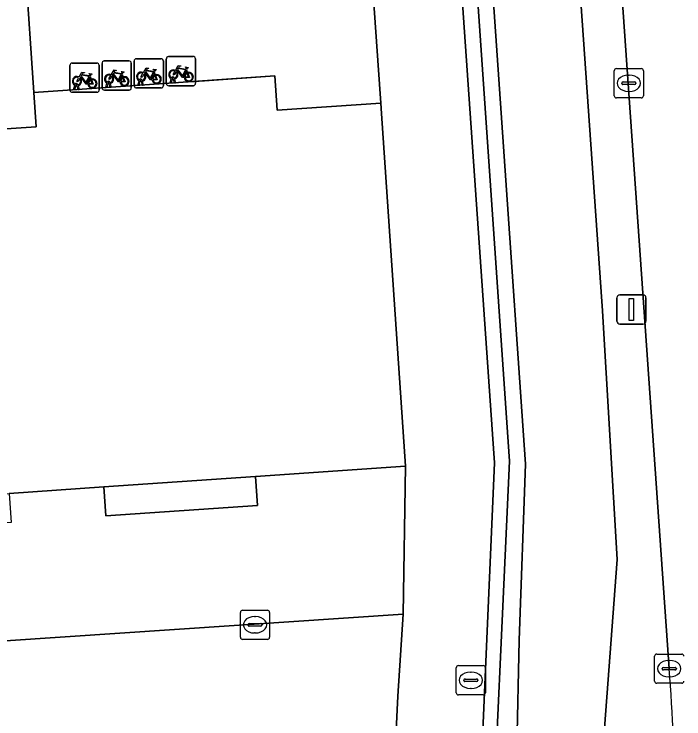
# Model space of a CAD drawing. Extents: x 161248 to 161848, y 384871 to 385383.
# Drawn here: x 161793.51 to 161816.44, y 385198.45 to 385222.58 of the extents above; entities that cross this region are included whole.
import ezdxf

# ---------------------------------------------------------------- set-up
doc = ezdxf.new("R2010")
doc.units = 0
for name, color, linetype in [('IMGEO_Berm_open', 7, 'Continuous'), ('IMGEO_Fietsenrek', 7, 'Continuous'), ('IMGEO_Fietspad_open', 7, 'Continuous'), ('IMGEO_Kolk', 7, 'Continuous'), ('IMGEO_Lichtmast', 7, 'Continuous'), ('IMGEO_Muur', 7, 'Continuous'), ('IMGEO_Pand', 7, 'Continuous'), ('IMGEO_Pand_overbouw', 7, 'Continuous'), ('IMGEO_Parkeervlak_open', 7, 'Continuous'), ('IMGEO_Rijbaan_lokaal_open', 7, 'Continuous'), ('IMGEO_Rijbaan_regionaal_gesloten', 7, 'Continuous'), ('IMGEO_Rioolput', 7, 'Continuous'), ('IMGEO_Voetpad_open', 7, 'Continuous')]:
    doc.layers.add(name, color=color, linetype=linetype)

msp = doc.modelspace()

# ---------------------------------------------------------------- linework, layer by layer
at = {"layer": 'IMGEO_Berm_open'}
for points in [[(161815.94, 385200.171), (161808.13, 385311.584)], [(161806.751, 385311.045), (161806.814, 385309.979), (161813.652, 385212.427), (161814.159, 385203.908), (161812.029, 385175.625), (161806.85, 385157.128), (161811.067, 385156.299), (161814.594, 385173.374), (161814.649, 385173.627), (161814.701, 385173.881), (161815.159, 385176.71), (161815.233, 385177.375), (161815.355, 385178.591), (161815.704, 385181.821)]]:
    msp.add_lwpolyline(points, dxfattribs=at)
msp.add_arc((161695.35, 385191.661), 120.89, 359.54063, 4.03655, dxfattribs=at)
at = {"layer": 'IMGEO_Fietsenrek'}
for p, q in [((161795.498, 385220.904), (161796.339, 385220.904)), ((161796.339, 385220.904), (161795.498, 385220.904)), ((161796.523, 385220.054), (161796.523, 385220.895)), ((161796.523, 385220.895), (161796.523, 385220.054)), ((161796.598, 385220.979), (161797.439, 385220.979)), ((161797.439, 385220.979), (161796.598, 385220.979)), ((161797.523, 385220.904), (161797.523, 385220.063)), ((161797.523, 385220.063), (161797.523, 385220.904)), ((161797.622, 385220.129), (161797.622, 385220.97)), ((161797.622, 385220.97), (161797.622, 385220.129)), ((161797.697, 385221.054), (161798.538, 385221.054)), ((161798.538, 385221.054), (161797.697, 385221.054)), ((161798.622, 385220.979), (161798.622, 385220.138)), ((161798.622, 385220.138), (161798.622, 385220.979)), ((161798.722, 385220.204), (161798.722, 385221.045)), ((161798.722, 385221.045), (161798.722, 385220.204)), ((161798.797, 385221.129), (161799.638, 385221.129)), ((161799.638, 385221.129), (161798.797, 385221.129)), ((161799.722, 385221.054), (161799.722, 385220.213)), ((161799.722, 385220.213), (161799.722, 385221.054)), ((161795.423, 385219.979), (161795.423, 385220.82)), ((161795.423, 385220.82), (161795.423, 385219.979)), ((161796.423, 385220.829), (161796.423, 385219.988)), ((161796.423, 385219.988), (161796.423, 385220.829)), ((161799.409, 385220.678), (161799.445, 385220.583)), ((161796.11, 385220.453), (161796.146, 385220.358)), ((161797.21, 385220.528), (161797.246, 385220.433)), ((161798.309, 385220.603), (161798.345, 385220.508)), ((161795.692, 385220.171), (161795.693, 385220.164)), ((161796.65, 385220.063), (161796.689, 385220.223)), ((161796.719, 385220.211), (161796.684, 385220.063)), ((161796.761, 385220.235), (161796.76, 385220.239)), ((161796.802, 385220.063), (161796.768, 385220.205)), ((161796.792, 385220.246), (161796.793, 385220.239)), ((161796.8, 385220.209), (161796.835, 385220.063)), ((161797.749, 385220.138), (161797.788, 385220.298)), ((161797.818, 385220.286), (161797.783, 385220.138)), ((161797.86, 385220.31), (161797.859, 385220.314)), ((161797.901, 385220.138), (161797.867, 385220.28)), ((161797.891, 385220.321), (161797.892, 385220.314)), ((161797.899, 385220.284), (161797.934, 385220.138)), ((161798.849, 385220.213), (161798.888, 385220.373)), ((161798.883, 385220.213), (161798.849, 385220.213)), ((161798.918, 385220.361), (161798.883, 385220.213)), ((161798.96, 385220.385), (161798.959, 385220.389)), ((161799.001, 385220.213), (161798.967, 385220.355)), ((161798.991, 385220.396), (161798.992, 385220.389)), ((161798.999, 385220.359), (161799.034, 385220.213)), ((161799.034, 385220.213), (161799.001, 385220.213)), ((161795.55, 385219.988), (161795.589, 385220.148)), ((161795.584, 385219.988), (161795.55, 385219.988)), ((161795.619, 385220.136), (161795.584, 385219.988)), ((161795.661, 385220.16), (161795.66, 385220.164)), ((161795.702, 385219.988), (161795.668, 385220.13)), ((161795.7, 385220.134), (161795.735, 385219.988)), ((161795.735, 385219.988), (161795.702, 385219.988)), ((161797.448, 385219.979), (161796.607, 385219.979)), ((161796.607, 385219.979), (161797.448, 385219.979)), ((161796.684, 385220.063), (161796.65, 385220.063)), ((161796.835, 385220.063), (161796.802, 385220.063)), ((161798.547, 385220.054), (161797.706, 385220.054)), ((161797.706, 385220.054), (161798.547, 385220.054)), ((161797.783, 385220.138), (161797.749, 385220.138)), ((161797.934, 385220.138), (161797.901, 385220.138)), ((161799.647, 385220.129), (161798.806, 385220.129)), ((161798.806, 385220.129), (161799.647, 385220.129)), ((161796.348, 385219.904), (161795.507, 385219.904)), ((161795.507, 385219.904), (161796.348, 385219.904))]:
    msp.add_line(p, q, dxfattribs=at)
for points in [[(161796.836, 385220.505), (161796.931, 385220.669), (161797.017, 385220.655), (161797.019, 385220.646), (161796.963, 385220.635), (161796.936, 385220.59), (161797.192, 385220.549)], [(161797.935, 385220.58), (161798.03, 385220.744), (161798.116, 385220.73), (161798.118, 385220.721), (161798.062, 385220.71), (161798.035, 385220.665), (161798.291, 385220.624)], [(161798.291, 385220.624), (161798.316, 385220.673), (161798.31, 385220.677), (161798.287, 385220.681), (161798.275, 385220.688), (161798.274, 385220.691), (161798.276, 385220.696), (161798.371, 385220.681), (161798.373, 385220.671), (161798.363, 385220.658), (161798.351, 385220.652), (161798.337, 385220.658), (161798.309, 385220.603)], [(161799.035, 385220.655), (161799.13, 385220.819), (161799.216, 385220.805), (161799.218, 385220.796), (161799.162, 385220.785), (161799.135, 385220.74), (161799.391, 385220.699)], [(161799.331, 385220.411), (161799.281, 385220.411), (161799.09, 385220.662), (161799.071, 385220.63)], [(161799.378, 385220.674), (161799.121, 385220.715), (161799.104, 385220.686), (161799.271, 385220.466), (161799.378, 385220.674)], [(161799.426, 385220.576), (161799.396, 385220.653), (161799.287, 385220.435), (161799.33, 385220.435)], [(161799.391, 385220.699), (161799.416, 385220.748), (161799.41, 385220.752), (161799.387, 385220.756), (161799.375, 385220.763), (161799.374, 385220.766), (161799.376, 385220.771), (161799.471, 385220.756), (161799.473, 385220.746), (161799.463, 385220.733), (161799.451, 385220.727), (161799.437, 385220.733), (161799.409, 385220.678)], [(161795.736, 385220.43), (161795.831, 385220.594), (161795.917, 385220.58), (161795.919, 385220.571), (161795.863, 385220.56), (161795.836, 385220.515), (161796.092, 385220.474)], [(161796.032, 385220.186), (161795.982, 385220.186), (161795.791, 385220.437), (161795.772, 385220.405)], [(161796.079, 385220.449), (161795.822, 385220.49), (161795.805, 385220.461), (161795.972, 385220.241), (161796.079, 385220.449)], [(161796.127, 385220.351), (161796.097, 385220.428), (161795.988, 385220.21), (161796.031, 385220.21)], [(161796.092, 385220.474), (161796.117, 385220.523), (161796.111, 385220.527), (161796.088, 385220.531), (161796.076, 385220.538), (161796.075, 385220.541), (161796.077, 385220.546), (161796.172, 385220.531), (161796.174, 385220.521), (161796.164, 385220.508), (161796.152, 385220.502), (161796.138, 385220.508), (161796.11, 385220.453)], [(161796.857, 385220.453), (161796.805, 385220.363), (161796.765, 385220.338), (161796.766, 385220.385), (161796.821, 385220.479)], [(161797.132, 385220.261), (161797.082, 385220.261), (161796.891, 385220.512), (161796.872, 385220.48)], [(161797.179, 385220.524), (161796.922, 385220.565), (161796.905, 385220.536), (161797.072, 385220.316), (161797.179, 385220.524)], [(161797.227, 385220.426), (161797.197, 385220.503), (161797.088, 385220.285), (161797.131, 385220.285)], [(161797.192, 385220.549), (161797.217, 385220.598), (161797.211, 385220.602), (161797.188, 385220.606), (161797.176, 385220.613), (161797.175, 385220.616), (161797.177, 385220.621), (161797.272, 385220.606), (161797.274, 385220.596), (161797.264, 385220.583), (161797.252, 385220.577), (161797.238, 385220.583), (161797.21, 385220.528)], [(161797.956, 385220.528), (161797.904, 385220.438), (161797.864, 385220.413), (161797.865, 385220.46), (161797.92, 385220.554)], [(161798.231, 385220.336), (161798.181, 385220.336), (161797.99, 385220.587), (161797.971, 385220.555)], [(161798.278, 385220.599), (161798.021, 385220.64), (161798.004, 385220.611), (161798.171, 385220.391), (161798.278, 385220.599)], [(161798.326, 385220.501), (161798.296, 385220.578), (161798.187, 385220.36), (161798.23, 385220.36)], [(161798.26, 385220.36), (161798.38, 385220.359), (161798.336, 385220.473)], [(161798.356, 385220.48), (161798.411, 385220.335), (161798.261, 385220.335)], [(161799.056, 385220.603), (161799.004, 385220.513), (161798.964, 385220.488), (161798.965, 385220.535), (161799.02, 385220.629)], [(161799.36, 385220.435), (161799.48, 385220.434), (161799.436, 385220.548)], [(161799.456, 385220.555), (161799.511, 385220.41), (161799.361, 385220.41)], [(161795.757, 385220.378), (161795.705, 385220.288), (161795.665, 385220.263), (161795.666, 385220.31), (161795.721, 385220.404)], [(161796.061, 385220.21), (161796.181, 385220.209), (161796.137, 385220.323)], [(161796.157, 385220.33), (161796.212, 385220.185), (161796.062, 385220.185)], [(161797.161, 385220.285), (161797.281, 385220.284), (161797.237, 385220.398)], [(161797.257, 385220.405), (161797.312, 385220.26), (161797.162, 385220.26)]]:
    msp.add_lwpolyline(points, dxfattribs=at)
for centre, radius, start, end in [((161795.501, 385220.826), 0.0779, 92.4484, 184.2845), ((161795.501, 385220.826), 0.0779, 92.4484, 184.2845), ((161796.345, 385220.826), 0.0779, 2.4484, 94.2845), ((161796.345, 385220.826), 0.0779, 2.4484, 94.2845), ((161796.601, 385220.901), 0.0779, 92.4484, 184.2845), ((161796.601, 385220.901), 0.0779, 92.4484, 184.2845), ((161797.445, 385220.901), 0.0779, 2.4484, 94.2845), ((161797.445, 385220.901), 0.0779, 2.4484, 94.2845), ((161797.7, 385220.976), 0.0779, 92.4484, 184.2845), ((161797.7, 385220.976), 0.0779, 92.4484, 184.2845), ((161798.544, 385220.976), 0.0779, 2.4484, 94.2845), ((161798.544, 385220.976), 0.0779, 2.4484, 94.2845), ((161798.8, 385221.051), 0.0779, 92.4484, 184.2845), ((161798.8, 385221.051), 0.0779, 92.4484, 184.2845), ((161799.644, 385221.051), 0.0779, 2.4484, 94.2845), ((161799.644, 385221.051), 0.0779, 2.4484, 94.2845), ((161798.962, 385220.514), 0.159, 62.6766, 242.1369), ((161795.663, 385220.289), 0.159, 62.6766, 242.1369), ((161795.663, 385220.289), 0.129, 63.3192, 238.903), ((161796.763, 385220.364), 0.159, 62.6766, 242.1369), ((161796.763, 385220.364), 0.129, 63.3192, 238.903), ((161796.763, 385220.364), 0.129, 283.6043, 43.4302), ((161796.763, 385220.364), 0.159, 283.5766, 46.6042), ((161797.29, 385220.28), 0.159, 113.3408, 178.3217), ((161797.29, 385220.28), 0.159, 187.0065, 105.7708), ((161797.29, 385220.28), 0.129, 188.6715, 104.5883), ((161797.862, 385220.439), 0.159, 62.6766, 242.1369), ((161797.862, 385220.439), 0.129, 63.3192, 238.903), ((161797.862, 385220.439), 0.129, 283.6043, 43.4302), ((161797.862, 385220.439), 0.159, 283.5766, 46.6042), ((161798.389, 385220.355), 0.159, 113.3408, 178.3217), ((161798.389, 385220.355), 0.159, 187.0065, 105.7708), ((161798.389, 385220.355), 0.129, 113.923, 177.9556), ((161798.389, 385220.355), 0.129, 188.6715, 104.5883), ((161798.962, 385220.514), 0.129, 63.3192, 238.903), ((161798.942, 385220.385), 0.0499, 12.8025, 158.6934), ((161798.962, 385220.514), 0.129, 283.6043, 43.4302), ((161798.962, 385220.514), 0.159, 283.5766, 46.6042), ((161799.489, 385220.43), 0.159, 113.3408, 178.3217), ((161799.489, 385220.43), 0.159, 187.0065, 105.7708), ((161799.489, 385220.43), 0.129, 113.923, 177.9556), ((161799.489, 385220.43), 0.129, 188.6715, 104.5883), ((161795.643, 385220.16), 0.0499, 12.8025, 158.6934), ((161795.643, 385220.16), 0.0174, 12.8025, 163.4502), ((161795.663, 385220.289), 0.129, 253.415, 269.0204), ((161795.663, 385220.289), 0.129, 283.6043, 43.4302), ((161795.663, 385220.289), 0.159, 283.5766, 46.6042), ((161796.19, 385220.205), 0.159, 113.3408, 178.3217), ((161796.19, 385220.205), 0.159, 187.0065, 105.7708), ((161796.19, 385220.205), 0.129, 113.923, 177.9556), ((161796.19, 385220.205), 0.129, 188.6715, 104.5883), ((161796.743, 385220.235), 0.0499, 12.8025, 158.6934), ((161796.763, 385220.364), 0.159, 253.9967, 271.7867), ((161796.743, 385220.235), 0.0174, 12.8025, 163.4502), ((161796.763, 385220.364), 0.129, 253.415, 269.0204), ((161797.29, 385220.28), 0.129, 113.923, 177.9556), ((161797.842, 385220.31), 0.0499, 12.8025, 158.6934), ((161797.862, 385220.439), 0.159, 253.9967, 271.7867), ((161797.842, 385220.31), 0.0174, 12.8025, 163.4502), ((161797.862, 385220.439), 0.129, 253.415, 269.0204), ((161798.8, 385220.207), 0.0779, 182.4484, 274.2845), ((161798.8, 385220.207), 0.0779, 182.4484, 274.2845), ((161798.962, 385220.514), 0.159, 253.9967, 271.7867), ((161798.942, 385220.385), 0.0174, 12.8025, 163.4502), ((161798.962, 385220.514), 0.129, 253.415, 269.0204), ((161799.644, 385220.207), 0.0779, 272.4484, 4.2845), ((161799.644, 385220.207), 0.0779, 272.4484, 4.2845), ((161795.501, 385219.982), 0.0779, 182.4484, 274.2845), ((161795.501, 385219.982), 0.0779, 182.4484, 274.2845), ((161795.663, 385220.289), 0.159, 253.9967, 271.7867), ((161796.345, 385219.982), 0.0779, 272.4484, 4.2845), ((161796.345, 385219.982), 0.0779, 272.4484, 4.2845), ((161796.601, 385220.057), 0.0779, 182.4484, 274.2845), ((161796.601, 385220.057), 0.0779, 182.4484, 274.2845), ((161797.445, 385220.057), 0.0779, 272.4484, 4.2845), ((161797.445, 385220.057), 0.0779, 272.4484, 4.2845), ((161797.7, 385220.132), 0.0779, 182.4484, 274.2845), ((161797.7, 385220.132), 0.0779, 182.4484, 274.2845), ((161798.544, 385220.132), 0.0779, 272.4484, 4.2845), ((161798.544, 385220.132), 0.0779, 272.4484, 4.2845)]:
    msp.add_arc(centre, radius, start, end, dxfattribs=at)
at = {"layer": 'IMGEO_Fietspad_open'}
for points in [[(161799.482, 385356.188), (161801.247, 385347.561), (161808.054, 385250), (161811.014, 385207.171), (161810.795, 385201.149), (161810.725, 385197.446), (161809.973, 385187.32), (161809.023, 385177.396), (161808.364, 385173.407), (161805.798, 385165.717), (161804.851, 385161.932), (161799.416, 385136.747), (161802.317, 385136.129), (161806.85, 385157.128)], [(161806.85, 385157.128), (161812.029, 385175.625), (161814.159, 385203.908), (161813.652, 385212.427), (161806.814, 385309.979), (161806.751, 385311.045)]]:
    msp.add_lwpolyline(points, dxfattribs=at)
at = {"layer": 'IMGEO_Kolk'}
for p, q in [((161814.128, 385220.714), (161814.98, 385220.714)), ((161814.053, 385219.788), (161814.053, 385220.64)), ((161814.541, 385220.494), (161814.566, 385220.494)), ((161815.054, 385220.64), (161815.054, 385219.788)), ((161814.312, 385220.208), (161814.312, 385220.22)), ((161814.75, 385220.171), (161814.352, 385220.171)), ((161814.355, 385220.257), (161814.753, 385220.257)), ((161814.796, 385220.22), (161814.796, 385220.208)), ((161814.564, 385219.934), (161814.539, 385219.934)), ((161814.98, 385219.714), (161814.128, 385219.714)), ((161801.257, 385201.247), (161801.257, 385202.099)), ((161801.332, 385202.173), (161802.184, 385202.173)), ((161802.258, 385202.099), (161802.258, 385201.247)), ((161801.745, 385201.953), (161801.77, 385201.953)), ((161801.516, 385201.667), (161801.516, 385201.679)), ((161801.954, 385201.63), (161801.556, 385201.63)), ((161801.559, 385201.716), (161801.957, 385201.716)), ((161802, 385201.679), (161802, 385201.667)), ((161801.768, 385201.393), (161801.743, 385201.393)), ((161802.184, 385201.173), (161801.332, 385201.173)), ((161815.513, 385200.671), (161816.365, 385200.671)), ((161815.438, 385199.745), (161815.438, 385200.597)), ((161815.926, 385200.451), (161815.951, 385200.451)), ((161815.697, 385200.165), (161815.697, 385200.177)), ((161815.74, 385200.214), (161816.138, 385200.214)), ((161816.181, 385200.177), (161816.181, 385200.165)), ((161816.135, 385200.128), (161815.737, 385200.128)), ((161816.365, 385199.671), (161815.513, 385199.671)), ((161815.949, 385199.891), (161815.924, 385199.891))]:
    msp.add_line(p, q, dxfattribs=at)
for points in [[(161814.128, 385220.714), (161814.98, 385220.714)], [(161814.053, 385219.788), (161814.053, 385220.64)], [(161815.054, 385220.64), (161815.054, 385219.788)], [(161814.98, 385219.714), (161814.128, 385219.714)], [(161801.257, 385201.247), (161801.257, 385202.099)], [(161801.332, 385202.173), (161802.184, 385202.173)], [(161802.258, 385202.099), (161802.258, 385201.247)], [(161802.184, 385201.173), (161801.332, 385201.173)], [(161815.513, 385200.671), (161816.365, 385200.671)], [(161815.438, 385199.745), (161815.438, 385200.597)], [(161816.365, 385199.671), (161815.513, 385199.671)]]:
    msp.add_lwpolyline(points, dxfattribs=at)
for centre, radius, start, end in [((161814.13, 385220.638), 0.0765, 91.552, 178.448), ((161814.13, 385220.638), 0.0765, 91.552, 178.448), ((161814.978, 385220.638), 0.0765, 1.552, 88.448), ((161814.978, 385220.638), 0.0765, 1.552, 88.448), ((161814.352, 385220.217), 0.0403, 85.8775, 175.7526), ((161814.349, 385220.207), 0.0366, 178.938, 274.7102), ((161814.753, 385220.214), 0.043, 264.8664, 352.4533), ((161814.757, 385220.219), 0.0386, 1.7309, 96.639), ((161814.13, 385219.79), 0.0765, 181.552, 268.448), ((161814.13, 385219.79), 0.0765, 181.552, 268.448), ((161814.978, 385219.79), 0.0765, 271.552, 358.448), ((161814.978, 385219.79), 0.0765, 271.552, 358.448), ((161801.334, 385202.097), 0.0765, 91.552, 178.448), ((161801.334, 385202.097), 0.0765, 91.552, 178.448), ((161802.182, 385202.097), 0.0765, 1.552, 88.448), ((161802.182, 385202.097), 0.0765, 1.552, 88.448), ((161801.556, 385201.676), 0.0403, 85.8775, 175.7526), ((161801.553, 385201.666), 0.0366, 178.938, 274.7102), ((161801.957, 385201.673), 0.043, 264.8664, 352.4533), ((161801.961, 385201.678), 0.0386, 1.7309, 96.639), ((161801.334, 385201.249), 0.0765, 181.552, 268.448), ((161801.334, 385201.249), 0.0765, 181.552, 268.448), ((161802.182, 385201.249), 0.0765, 271.552, 358.448), ((161802.182, 385201.249), 0.0765, 271.552, 358.448), ((161815.515, 385200.595), 0.0765, 91.552, 178.448), ((161815.515, 385200.595), 0.0765, 91.552, 178.448), ((161816.363, 385200.595), 0.0765, 1.552, 88.448), ((161816.363, 385200.595), 0.0765, 1.552, 88.448), ((161815.737, 385200.174), 0.0403, 85.8775, 175.7526), ((161815.734, 385200.164), 0.0366, 178.938, 274.7102), ((161816.138, 385200.171), 0.043, 264.8664, 352.4533), ((161816.142, 385200.176), 0.0386, 1.7309, 96.639), ((161815.515, 385199.747), 0.0765, 181.552, 268.448), ((161815.515, 385199.747), 0.0765, 181.552, 268.448), ((161816.363, 385199.747), 0.0765, 271.552, 358.448), ((161816.363, 385199.747), 0.0765, 271.552, 358.448)]:
    msp.add_arc(centre, radius, start, end, dxfattribs=at)
for centre, major_axis, ratio, start_param, end_param in [((161814.54, 385220.214), (-0.387, 0.002), 0.722429, 4.712389, 7.853982), ((161814.565, 385220.214), (-0.39, 0.002), 0.717154, 1.570796, 4.712389), ((161801.744, 385201.673), (-0.387, 0.002), 0.722429, 4.712389, 7.853982), ((161801.769, 385201.673), (-0.39, 0.002), 0.717154, 1.570796, 4.712389), ((161815.925, 385200.171), (-0.387, 0.002), 0.722429, 4.712389, 7.853982), ((161815.95, 385200.171), (-0.39, 0.002), 0.717154, 1.570796, 4.712389)]:
    msp.add_ellipse(centre, major_axis=major_axis, ratio=ratio, start_param=start_param, end_param=end_param, dxfattribs=at)
at = {"layer": 'IMGEO_Lichtmast'}
for p, q in [((161814.249, 385212.971), (161815.039, 385212.971)), ((161815.039, 385212.971), (161814.249, 385212.971)), ((161814.149, 385212.071), (161814.149, 385212.871)), ((161814.149, 385212.871), (161814.149, 385212.071)), ((161815.139, 385212.871), (161815.139, 385212.071)), ((161815.139, 385212.071), (161815.139, 385212.871)), ((161815.039, 385211.971), (161814.249, 385211.971)), ((161814.249, 385211.971), (161815.039, 385211.971))]:
    msp.add_line(p, q, dxfattribs=at)
msp.add_lwpolyline([(161814.569, 385212.846), (161814.719, 385212.846), (161814.719, 385212.096), (161814.569, 385212.096), (161814.569, 385212.846)], dxfattribs=at)
for centre, start, end in [((161814.249, 385212.871), 90, 180), ((161814.249, 385212.871), 90, 180), ((161815.039, 385212.871), 0, 90), ((161815.039, 385212.871), 360, 90), ((161814.249, 385212.071), 180, 270), ((161814.249, 385212.071), 180, 270), ((161815.039, 385212.071), 270, 0), ((161815.039, 385212.071), 270, 0)]:
    msp.add_arc(centre, 0.1, start, end, dxfattribs=at)
at = {"layer": 'IMGEO_Muur'}
msp.add_lwpolyline([(161809.266, 385191.488), (161808.119, 385177.946), (161808.589, 385177.868), (161809.778, 385192.126), (161810.465, 385207.275), (161807.52, 385250), (161800.798, 385347.634), (161800.175, 385347.621), (161806.977, 385250), (161809.957, 385207.224)], close=True, dxfattribs=at)
at = {"layer": 'IMGEO_Pand'}
msp.add_lwpolyline([(161806.086, 385219.181), (161806.062, 385219.53), (161802.511, 385219.288), (161802.431, 385220.466), (161794.183, 385219.903), (161794.263, 385218.726), (161792.187, 385218.585), (161789.145, 385218.378), (161787.907, 385218.294), (161772.683, 385217.252), (161772.383, 385217.232), (161773.231, 385204.802), (161778.716, 385205.176), (161786.887, 385205.734), (161793.342, 385206.174), (161796.585, 385206.396), (161801.772, 385206.749), (161806.91, 385207.1)], close=True, dxfattribs=at)
at = {"layer": 'IMGEO_Pand_overbouw'}
msp.add_lwpolyline([(161794.183, 385219.903), (161794.528, 385219.927), (161799.049, 385220.235), (161799.658, 385220.277), (161800.025, 385220.302), (161802.431, 385220.466), (161802.511, 385219.288), (161806.062, 385219.53), (161805.728, 385224.419), (161805.407, 385229.116), (161805.036, 385234.554), (161804.45, 385243.135), (161804.116, 385248.022), (161802.347, 385247.903), (161803.617, 385228.996), (161794.586, 385228.39), (161794.006, 385237.024), (161795.016, 385237.092), (161794.874, 385239.212), (161793.848, 385239.143), (161793.301, 385247.294), (161792.323, 385247.228), (161793.611, 385228.31), (161794.123, 385220.789)], close=True, dxfattribs=at)
at = {"layer": 'IMGEO_Parkeervlak_open'}
msp.add_lwpolyline([(161771.932, 385199.693), (161806.835, 385202.034), (161806.91, 385207.1), (161801.772, 385206.749), (161801.841, 385205.753), (161796.654, 385205.399), (161796.585, 385206.396), (161793.342, 385206.174), (161793.411, 385205.178), (161786.956, 385204.737), (161786.887, 385205.734), (161778.716, 385205.176), (161778.785, 385204.18), (161773.32, 385203.808), (161773.496, 385201.836)], dxfattribs=at)
msp.add_lwpolyline([(161796.585, 385206.396), (161796.654, 385205.399), (161801.841, 385205.753), (161801.772, 385206.749)], close=True, dxfattribs=at)
at = {"layer": 'IMGEO_Rijbaan_lokaal_open'}
msp.add_lwpolyline([(161780.02, 385195.096), (161806.537, 385196.879), (161806.647, 385199.228), (161806.835, 385202.034), (161771.932, 385199.693), (161760.656, 385198.937)], dxfattribs=at)
at = {"layer": 'IMGEO_Rijbaan_regionaal_gesloten'}
msp.add_lwpolyline([(161805.249, 385352.81), (161805.369, 385351.08), (161807.138, 385325.616), (161807.239, 385324.211), (161807.935, 385314.055), (161807.968, 385313.899), (161808.13, 385311.584), (161815.94, 385200.171)], dxfattribs=at)
msp.add_arc((161695.35, 385191.661), 120.89, 359.54063, 4.03655, dxfattribs=at)
at = {"layer": 'IMGEO_Rioolput'}
for p, q in [((161808.645, 385199.349), (161808.645, 385200.201)), ((161808.72, 385200.275), (161809.572, 385200.275)), ((161809.646, 385200.201), (161809.646, 385199.349)), ((161809.133, 385200.055), (161809.158, 385200.055)), ((161808.904, 385199.769), (161808.904, 385199.781)), ((161809.342, 385199.732), (161808.944, 385199.732)), ((161808.947, 385199.818), (161809.345, 385199.818)), ((161809.388, 385199.781), (161809.388, 385199.769)), ((161809.156, 385199.495), (161809.131, 385199.495)), ((161809.572, 385199.275), (161808.72, 385199.275))]:
    msp.add_line(p, q, dxfattribs=at)
for points in [[(161808.645, 385199.349), (161808.645, 385200.201)], [(161808.72, 385200.275), (161809.572, 385200.275)], [(161809.646, 385200.201), (161809.646, 385199.349)], [(161809.572, 385199.275), (161808.72, 385199.275)]]:
    msp.add_lwpolyline(points, dxfattribs=at)
for centre, radius, start, end in [((161808.722, 385200.199), 0.0765, 91.552, 178.448), ((161808.722, 385200.199), 0.0765, 91.552, 178.448), ((161809.57, 385200.199), 0.0765, 1.552, 88.448), ((161809.57, 385200.199), 0.0765, 1.552, 88.448), ((161808.944, 385199.778), 0.0403, 85.8775, 175.7526), ((161808.941, 385199.768), 0.0366, 178.938, 274.7102), ((161809.345, 385199.775), 0.043, 264.8664, 352.4533), ((161809.349, 385199.78), 0.0386, 1.7309, 96.639), ((161808.722, 385199.351), 0.0765, 181.552, 268.448), ((161808.722, 385199.351), 0.0765, 181.552, 268.448), ((161809.57, 385199.351), 0.0765, 271.552, 358.448), ((161809.57, 385199.351), 0.0765, 271.552, 358.448)]:
    msp.add_arc(centre, radius, start, end, dxfattribs=at)
for centre, major_axis, ratio, start_param, end_param in [((161809.132, 385199.775), (-0.387, 0.002), 0.722429, 4.712389, 7.853982), ((161809.157, 385199.775), (-0.39, 0.002), 0.717154, 1.570796, 4.712389)]:
    msp.add_ellipse(centre, major_axis=major_axis, ratio=ratio, start_param=start_param, end_param=end_param, dxfattribs=at)
at = {"layer": 'IMGEO_Voetpad_open'}
for points in [[(161799.416, 385136.747), (161804.851, 385161.932), (161805.798, 385165.717), (161808.364, 385173.407), (161809.023, 385177.396), (161809.973, 385187.32), (161810.725, 385197.446), (161810.795, 385201.149), (161811.014, 385207.171), (161808.054, 385250), (161801.247, 385347.561), (161799.482, 385356.188)], [(161796.807, 385355.822), (161797.526, 385345.32), (161798.011, 385338.225), (161799.707, 385313.446), (161800.036, 385309.166), (161801.504, 385286.924), (161801.666, 385284.479), (161802.83, 385266.843), (161804.116, 385248.022), (161804.45, 385243.135), (161805.036, 385234.554), (161805.407, 385229.116), (161805.728, 385224.419), (161806.062, 385219.53), (161806.086, 385219.181), (161806.91, 385207.1), (161806.835, 385202.034), (161806.647, 385199.228), (161806.537, 385196.879)], [(161809.266, 385191.488), (161809.957, 385207.224), (161806.977, 385250), (161800.175, 385347.621), (161800.798, 385347.634), (161807.52, 385250), (161810.465, 385207.275), (161809.778, 385192.126)], [(161773.496, 385201.836), (161773.32, 385203.808), (161773.231, 385204.802), (161772.383, 385217.232), (161772.683, 385217.252), (161772.592, 385218.59), (161785.334, 385220.762), (161785.285, 385221.471), (161787.679, 385221.635), (161787.907, 385218.294), (161789.145, 385218.378), (161788.952, 385221.21), (161791.994, 385221.418), (161792.187, 385218.585), (161794.263, 385218.726), (161794.183, 385219.903), (161793.611, 385228.31), (161792.323, 385247.228), (161791.041, 385266.055), (161789.717, 385284.007), (161789.545, 385286.35), (161788.455, 385301.124), (161787.886, 385308.846)], [(161793.611, 385228.31), (161794.183, 385219.903), (161802.431, 385220.466), (161802.511, 385219.288), (161806.062, 385219.53), (161805.728, 385224.419)]]:
    msp.add_lwpolyline(points, dxfattribs=at)

doc.saveas('drawing.dxf')
